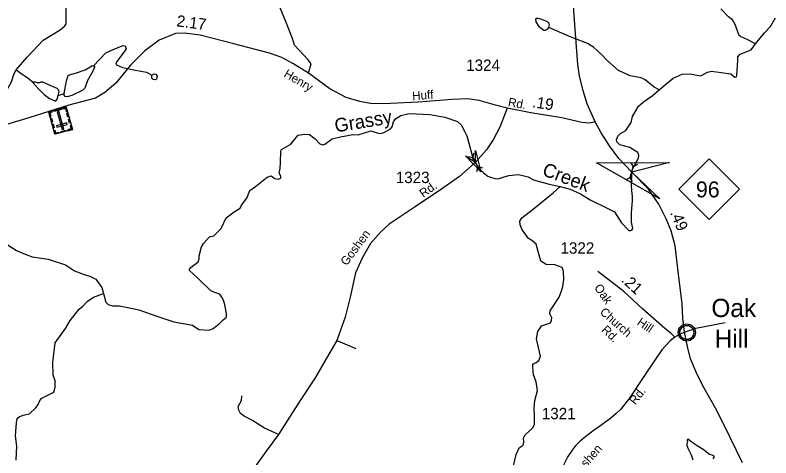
# Model space of a CAD drawing. Extents: x 2056842 to 2160602, y 826753 to 1016856.
# Drawn here: x 2075063 to 2083359, y 977122 to 981982 of the extents above; entities that cross this region are included whole.
import ezdxf

# ---------------------------------------------------------------- set-up
doc = ezdxf.new("R2010")
doc.units = 0
for name, color, linetype in [('Exist Civil Demographics Community CELL', 7, 'Continuous'), ('Exist Civil Demographics Community Label', 7, 'Continuous'), ('Exist Cultural Cemetery CELL', 7, 'Continuous'), ('Exist Hydrographic Creek Single Shore', 7, 'Continuous'), ('Exist Hydrographic Creek Single Shore Label', 7, 'Continuous'), ('Exist Hydrographic Misc Water Feature', 7, 'Continuous'), ('Exist Road Non-System Type 51', 7, 'Continuous'), ('Exist Road Primary NC Attributed', 7, 'Continuous'), ('Exist Road Primary NC Service Mileage Hundredths English Label', 7, 'Continuous'), ('Exist Road Primary NC Shield CELL', 7, 'Continuous'), ('Exist Road Primary NC Shield Number Label', 7, 'Continuous'), ('Exist Road Secondary Mileage Hundredths English Label', 7, 'Continuous'), ('Exist Road Secondary Structure Culvert Attributed CELL', 7, 'Continuous'), ('Exist Road Secondary Structure Culvert CELL', 7, 'Continuous'), ('Exist Road Secondary Structure Pipe Attributed CELL', 7, 'Continuous'), ('Exist Road Secondary Structure Pipe CELL', 7, 'Continuous'), ('Exist Road Secondary Type 41 Attributed', 7, 'Continuous'), ('Exist Road Secondary Type 51 Attributed', 7, 'Continuous'), ('Exist Road Secondary Type 51 Label', 7, 'Continuous'), ('Exist Road Secondary Type 51 Number Label', 7, 'Continuous')]:
    doc.layers.add(name, color=color, linetype=linetype)

msp = doc.modelspace()

# ---------------------------------------------------------------- linework, layer by layer
at = {"layer": 'Exist Civil Demographics Community CELL'}
msp.add_lwpolyline([(2082358.1, 978511), (2082359.1, 978516.6), (2082360.9, 978523.1), (2082363.8, 978530.3), (2082366.7, 978536.1), (2082370, 978541.8), (2082373.8, 978546.9), (2082377.8, 978551.3), (2082382.4, 978555.9), (2082387.9, 978560.5), (2082393.3, 978564.2), (2082398.2, 978567), (2082403.3, 978569.5), (2082408.7, 978571.8), (2082414.3, 978573.6), (2082418.7, 978574.7), (2082423.5, 978575.5), (2082427.7, 978576.2), (2082434, 978576.5), (2082438.5, 978576.4), (2082444.1, 978576.1), (2082449, 978575.4), (2082453.9, 978574.4), (2082458.9, 978573), (2082464.1, 978571), (2082470.8, 978568.1), (2082477, 978564.6), (2082482.1, 978561.1), (2082487.2, 978557.1), (2082490.6, 978553.9), (2082494.7, 978549.5), (2082498.5, 978544.8), (2082501.6, 978540.3), (2082504.7, 978535.2), (2082507.2, 978530.1), (2082509.2, 978525.1), (2082510.8, 978520.1), (2082512.1, 978515.5), (2082513.2, 978509.4), (2082513.8, 978504.7), (2082514.1, 978498.7), (2082513.9, 978492.9), (2082513.3, 978487.2), (2082512.4, 978481.8), (2082510.7, 978475.6), (2082508.8, 978469.8), (2082506.5, 978464.7), (2082503.4, 978458.7), (2082500.1, 978453.4), (2082496.7, 978448.7), (2082492.4, 978443.9), (2082487.1, 978439), (2082482.1, 978434.9), (2082477.1, 978431.4), (2082472.8, 978428.9), (2082466, 978425.7), (2082458.8, 978423), (2082452.9, 978421.5), (2082446.3, 978420.2), (2082441.8, 978419.7), (2082437.4, 978419.5), (2082431.8, 978419.5), (2082427.5, 978419.9), (2082421.9, 978420.6), (2082415.9, 978421.9), (2082411.3, 978423.2), (2082406.2, 978425.1), (2082401.6, 978427.1), (2082397.7, 978429.3), (2082390.9, 978433.4), (2082385.3, 978437.7), (2082380.4, 978442.2), (2082375.9, 978447), (2082372.7, 978451), (2082369.8, 978455.1), (2082365.7, 978462.2), (2082363.9, 978465.8), (2082362.2, 978469.8), (2082359.6, 978478), (2082358.1, 978485), (2082357.4, 978490.2), (2082357.1, 978496.5), (2082357, 978501.2), (2082357.6, 978507.7)], close=True, dxfattribs=at)
for centre, radius in [((2082435.7, 978498.6), 94.3), ((2082435.4, 978498.8), 76.7)]:
    msp.add_circle(centre, radius, dxfattribs=at)
at = {"layer": 'Exist Cultural Cemetery CELL'}
for points in [[(2075691.3, 980727.1), (2075499.5, 980673.6), (2075431.1, 980918.8), (2075622.8, 980972.3)], [(2075463, 980927.7), (2075466.1, 980916.7), (2075444.9, 980910.7), (2075455.8, 980871.8), (2075445, 980868.8), (2075431.1, 980918.8)], [(2075570.6, 980945.8), (2075488.8, 980923), (2075485.8, 980934), (2075567.5, 980956.8)], [(2075578.4, 980726), (2075596.4, 980731), (2075541.9, 980926.3), (2075523.9, 980921.3)], [(2075591, 980963.4), (2075594.1, 980952.3), (2075615.3, 980958.3), (2075626.1, 980919.3), (2075636.9, 980922.3), (2075622.9, 980972.3)], [(2075641.7, 980905), (2075653.3, 980863.3), (2075642.4, 980860.2), (2075630.7, 980901.9)], [(2075461.5, 980852.3), (2075473.1, 980810.5), (2075462.1, 980807.5), (2075450.5, 980849.2)], [(2075659.7, 980840.2), (2075671.4, 980798.5), (2075660.4, 980795.5), (2075648.8, 980837.2)], [(2075479.2, 980788.8), (2075490.8, 980747), (2075479.8, 980744), (2075468.2, 980785.7)], [(2075633.7, 980781.7), (2075628.7, 980799.7), (2075515.3, 980768), (2075520.3, 980750)], [(2075679.7, 980768.8), (2075668.7, 980765.8), (2075677.4, 980734.7), (2075638.3, 980723.9), (2075641.3, 980713.1), (2075691.3, 980727.1)], [(2075487.8, 980715.3), (2075498.7, 980718.4), (2075507.4, 980687.4), (2075546.5, 980698.3), (2075549.5, 980687.5), (2075499.5, 980673.6)], [(2075619.9, 980707.2), (2075570, 980693.3), (2075567, 980704.2), (2075616.9, 980718.2)]]:
    msp.add_lwpolyline(points, close=True, dxfattribs=at)
at = {"layer": 'Exist Hydrographic Creek Single Shore'}
for points in [[(2083190.8, 981667.1), (2083096.8, 981714.7), (2083033.9, 981741.6), (2083010.7, 981758.7), (2082965.6, 981878.3), (2082936.3, 981929.6), (2082895.1, 981963.5), (2082810.9, 982051.3)], [(2083190.8, 981667.1), (2083288.4, 981788), (2083353, 981856.6), (2083410.3, 981951.8)], [(2082130.5, 981161.6), (2082201.3, 981220.2), (2082286.2, 981289.8), (2082386.2, 981332.5), (2082474, 981336.1), (2082547.2, 981322.7), (2082588.7, 981316.6), (2082664.3, 981354.5), (2082707, 981366.7), (2082919.2, 981336.1), (2082964.4, 981301), (2082981.5, 981305.6), (2082983.9, 981323), (2082994.7, 981484), (2082996.5, 981524), (2083020.4, 981552.1), (2083140.8, 981601.2), (2083190.8, 981667.1)], [(2081047.3, 980099), (2081155.9, 980071), (2081270.5, 980019.7), (2081375.4, 979953.8), (2081554, 979865.9), (2081640.6, 979823.2), (2081719.9, 979701.1), (2081799.2, 979616.9), (2081818.7, 979615.7), (2081833.4, 979621.8), (2081841.9, 979640.1), (2081828.5, 979708.5), (2081829.7, 979813.4), (2081838.2, 979944), (2081838.2, 979989.2), (2081832.3, 980056.7), (2081827.9, 980115.9), (2081831.4, 980258.9), (2081842.4, 980297.6), (2081906.5, 980412.7), (2081909, 980445.7), (2081899.2, 980472.5), (2081809, 980529.9), (2081701.5, 980556), (2081669.4, 980589.8), (2081665.3, 980613.9), (2081679.3, 980653.9), (2081707.1, 980681.9), (2081766.9, 980716.1), (2081824.8, 980802.2), (2081840.6, 980870.4), (2081906.5, 980982.2), (2081959, 981031), (2082054.9, 981094.5), (2082130.5, 981161.6)], [(2076034.1, 978926.6), (2076058.8, 978830.2), (2076083, 978806.4), (2076133.2, 978790.6), (2076203.6, 978789.9), (2076300, 978772.8), (2076421, 978746), (2076627.6, 978674), (2076803.3, 978614.1), (2077009.4, 978578.8), (2077079, 978529.9), (2077191.2, 978522.6), (2077235.8, 978541.9), (2077303.8, 978592), (2077322.9, 978616.6), (2077346.1, 978637.3), (2077381.5, 978664.9), (2077382.7, 978705.2), (2077363, 978802.4), (2077349.8, 978851.7), (2077332.7, 978884.6), (2077309.5, 978918.8), (2077253.4, 978935.9), (2077209.5, 978954.2), (2077071.6, 979090.9), (2076975.3, 979178.8), (2076976.5, 979194.6), (2076989.9, 979210.5), (2077070.4, 979275.2), (2077083.8, 979304.5), (2077081.4, 979337.7), (2077108.2, 979436.5), (2077130.2, 979475.6), (2077194.7, 979547.9), (2077244.8, 979558), (2077323.7, 979638.2), (2077381, 979755.3), (2077466.4, 979822.5), (2077534.7, 979861.5), (2077549.3, 979895.7), (2077606.7, 979971.4), (2077640.8, 980055.6), (2077703, 980100.7), (2077829.9, 980203.3), (2077872.6, 980216.7), (2077912.8, 980189.8), (2077951.9, 980181.3), (2077979.9, 980192.3), (2077981.1, 980213), (2077961.6, 980246), (2077972.3, 980298.3), (2077975, 980362.4), (2077978.7, 980490.6), (2077987.2, 980507.7), (2078038.5, 980535.7), (2078090.9, 980563.8), (2078116.1, 980598.2), (2078170.9, 980665.4), (2078238, 980676.3), (2078295.4, 980670.2), (2078355.1, 980625.1), (2078408.8, 980570.2), (2078441.7, 980559.2), (2078463.7, 980565.3), (2078543, 980622.6), (2078635.2, 980647), (2078770.6, 980670.2), (2078827.9, 980666.6), (2078967, 980710.5), (2079047.5, 980687.3), (2079075.6, 980682.4), (2079108.5, 980692.2), (2079179.3, 980731.3), (2079201.2, 980756.9), (2079217.1, 980809.4), (2079239, 980843.5), (2079296.4, 980881.4), (2079387.8, 980903.4), (2079618.4, 980889.9), (2079778.2, 980861.9), (2079919.7, 980814.3), (2079959.9, 980777.6), (2080000.4, 980699.3), (2080020, 980655.3), (2080065.1, 980496.7), (2080084.8, 980426.3), (2080115.2, 980366.9), (2080145.5, 980308.9), (2080203.5, 980249.5), (2080252.5, 980213.5), (2080291.5, 980197.7), (2080341.5, 980185.4), (2080374.4, 980187.9), (2080419.6, 980203.8), (2080483, 980220.8), (2080587.9, 980230.6)], [(2080587.9, 980230.6), (2080694, 980206.2), (2080752.6, 980172), (2080924.6, 980126.9), (2081047.3, 980099)], [(2074835.2, 979460.5), (2074914.5, 979503.4), (2074948.6, 979485.1), (2074997.4, 979448.5), (2075076.7, 979398.5), (2075174.3, 979359.4), (2075248.7, 979327.7), (2075426.8, 979301.1), (2075614.7, 979241.3), (2075715.9, 979175.3), (2075819.6, 979135.1), (2075881.8, 979116.8), (2075947.4, 979081.6), (2076013.3, 978990.1), (2076034.1, 978926.6)], [(2075074.4, 977095.1), (2075079.9, 977249.2), (2075065.6, 977365), (2075077.1, 977507.2), (2075084.9, 977553.3), (2075107, 977573.2), (2075151, 977591.3), (2075218.9, 977605.6), (2075288.5, 977669.8), (2075314.6, 977708), (2075334.5, 977749.9), (2075356.4, 977778), (2075486.1, 977844.6), (2075503.9, 977898.7), (2075501.7, 977966.6), (2075479.4, 978028.5), (2075475.1, 978168.3), (2075502.5, 978386.2), (2075614.7, 978541.2), (2075667.1, 978629), (2075764.7, 978754.8), (2075804.7, 978786.2), (2075854.7, 978837.5), (2075924.3, 978887.5), (2076034.1, 978926.6)]]:
    msp.add_lwpolyline(points, dxfattribs=at)
at = {"layer": 'Exist Hydrographic Misc Water Feature'}
for points in [[(2075073.2, 981379.4), (2075196.6, 981521.7), (2075370.3, 981706.3), (2075557.9, 981820.9), (2075609.8, 981863), (2075623.5, 981887.1), (2075622.9, 982149)], [(2080919.7, 981846.3), (2080928.2, 981874.4), (2080925.8, 981890.3), (2080907.5, 981908.6), (2080845.3, 981934.2), (2080803.8, 981944), (2080781.9, 981942.7), (2080775.8, 981931.8), (2080777, 981907.3), (2080811.1, 981856.1), (2080867.3, 981814.6), (2080885.6, 981817), (2080906.3, 981825.6), (2080919.7, 981846.3)], [(2082130.5, 981161.6), (2082077.7, 981189.3), (2081979.5, 981273), (2081933.4, 981294.9), (2081815.3, 981314.5), (2081687.1, 981374), (2081556.7, 981485.7), (2081502.8, 981547.3), (2081460.1, 981586.4), (2081411.3, 981630.3), (2081344.2, 981671.8), (2081146.6, 981746.2), (2080919.7, 981846.3)], [(2075924.1, 981426.1), (2076059.5, 981567.5), (2076164.4, 981614.8), (2076248.3, 981649), (2076272.3, 981645.1), (2076280.5, 981613.1), (2076258.6, 981577), (2076169.3, 981458.8), (2076176.6, 981435.7), (2076241.1, 981405), (2076384, 981378.3), (2076504.8, 981353.9), (2076564.5, 981322.1)], [(2075600.9, 981122.2), (2075627.7, 981260.1), (2075646, 981317.5), (2075655.8, 981326), (2075737.5, 981348), (2075832.6, 981379.8), (2075904.6, 981424.9), (2075924.1, 981426.1)], [(2075924.1, 981426.1), (2075932.7, 981421.2), (2075933.9, 981410.3), (2075910.7, 981359), (2075857, 981263.8), (2075826.5, 981178.4), (2075804.6, 981157.6), (2075683.8, 981100.3), (2075635, 981085.6), (2075610.6, 981089.3), (2075600.9, 981101.5), (2075600.9, 981122.2)], [(2074511.5, 980629.6), (2074555.4, 980671.7), (2074665.1, 980762.1), (2074712.9, 980824.2), (2074830.6, 980926.6), (2074864.4, 980972.7), (2075021.5, 981251.1), (2075051.2, 981341.2), (2075073.2, 981379.4)], [(2075073.2, 981379.4), (2075141, 981333.4), (2075200.8, 981291.9), (2075258.1, 981246.7)], [(2076564.5, 981322.1), (2076587.7, 981338), (2076606, 981334.3), (2076623.1, 981309.9), (2076613.3, 981279.4), (2076595, 981270.9), (2076576.7, 981274.5), (2076562.1, 981290.4), (2076562.1, 981308.7), (2076564.5, 981322.1)], [(2075534.3, 981098.3), (2075544.8, 981143), (2075538.7, 981160.1), (2075522.8, 981175.9), (2075446, 981207.7), (2075366.7, 981245.5), (2075345.9, 981245.5), (2075328.9, 981238.2), (2075306.9, 981237), (2075267.9, 981250.4), (2075258.1, 981246.7)], [(2075258.1, 981246.7), (2075258.1, 981240.6), (2075272.8, 981223.5), (2075327.6, 981163.7), (2075382.5, 981108.8), (2075439.9, 981064.9), (2075497.2, 981039.2), (2075510.6, 981041.7), (2075525.3, 981060), (2075534.3, 981098.3)], [(2075534.3, 981098.3), (2075600.9, 981122.2)], [(2080507, 976926.4), (2080564.2, 977158.5), (2080596, 977232.6), (2080639.9, 977262.7), (2080647.9, 977294.8), (2080643.6, 977338.8), (2080661.6, 977374.8), (2080745.5, 977453.1), (2080762.9, 977492.3), (2080765.4, 977586.9), (2080760.4, 977667.6), (2080768.5, 977751.2), (2080798, 977861.3), (2080783.9, 977955.2), (2080751.7, 978033.1), (2080745.3, 978121.1), (2080747.2, 978149.1), (2080755.1, 978157.2), (2080783.2, 978167.2), (2080811.1, 978189.3), (2080829, 978237.4), (2080784.3, 978429.2), (2080802.1, 978507.3), (2080827.9, 978553.3), (2080841.9, 978569.4), (2080939.9, 978603.8), (2080951.6, 978629.7), (2080953.6, 978657.7), (2080931.5, 978701.7), (2080937.2, 978735.7), (2081033, 978886), (2081058.6, 978956.2), (2081076.5, 979002.1), (2081086.3, 979078.2), (2081080.7, 979166.8), (2081066, 979212.1), (2080987.9, 979239.9), (2080891.7, 979245.6), (2080831.6, 979279.3), (2080781, 979469.2), (2080733, 979507), (2080699, 979530.9), (2080626.6, 979630.8), (2080605, 979677.9), (2080603.8, 979720.7), (2080625.7, 979754.8), (2080751.4, 979853.7), (2080850.2, 979936.7), (2080969.7, 980029.5), (2081047.3, 980099)], [(2082726.1, 977111.2), (2082736.2, 977126.3), (2082737.4, 977137.7), (2082732.4, 977145.2), (2082713.5, 977152.8), (2082684.5, 977159.1), (2082615.2, 977214.6), (2082550.9, 977252.4), (2082492.9, 977289), (2082453.9, 977323), (2082445.1, 977324.3), (2082441.3, 977316.7), (2082445.1, 977299.1), (2082441.3, 977289), (2082435, 977275.1), (2082435, 977261.2), (2082447.6, 977227.2), (2082482.9, 977156.6), (2082501.8, 977101.1)]]:
    msp.add_lwpolyline(points, dxfattribs=at)
at = {"layer": 'Exist Road Non-System Type 51'}
for points in [[(2078283.5, 981345.3), (2078311.8, 981447.5), (2078280.1, 981491.7), (2078128.1, 981651.8), (2078108.2, 981725), (2078043.6, 981881.7), (2077966.5, 982081), (2077930.2, 982166.1), (2077823.7, 982322.3), (2077810.1, 982413.1)], [(2082409.6, 978500), (2082536.2, 978545), (2082858.4, 978606.3)], [(2078593.7, 978409.9), (2078655.6, 978385.8), (2078803.1, 978321.1)], [(2077952.3, 977378.1), (2077800.7, 977446.9), (2077662.3, 977534.3), (2077576.1, 977579.7), (2077536.4, 977610.3), (2077519.4, 977646.7), (2077511.6, 977685.8), (2077547.9, 977752.8), (2077550.2, 977801.7)]]:
    msp.add_lwpolyline(points, dxfattribs=at)
at = {"layer": 'Exist Road Primary NC Attributed'}
for points in [[(2081428.2, 980809.7), (2081343.7, 981007.8), (2081297.2, 981152), (2081258.7, 981315.4), (2081238.3, 981438), (2081202, 981925), (2081168.1, 982459.7), (2081122.7, 983046.3), (2081094.4, 983391.4), (2081084.2, 983533.3), (2081071.2, 983686), (2081053.1, 983904), (2081035, 984138.9), (2081001, 984350), (2080967, 984484), (2080889.9, 984648.6)], [(2082409.6, 978500), (2082391.9, 978656.4), (2082386.1, 978813.5), (2082340.7, 979166.5), (2082309, 979450.3), (2082264.7, 979613.7), (2082210.3, 979745.4), (2082129.8, 979907.8), (2082014.6, 980069.5), (2081831.4, 980258.9), (2081688, 980409), (2081585.3, 980545.7), (2081495.7, 980688.8), (2081428.2, 980809.7)], [(2083047.1, 977068.4), (2082845.3, 977482.6), (2082750, 977666.5), (2082625.2, 977886.7), (2082548.1, 978037.8), (2082477.8, 978210.4), (2082441.6, 978344.9), (2082409.6, 978500)]]:
    msp.add_lwpolyline(points, dxfattribs=at)
at = {"layer": 'Exist Road Primary NC Shield CELL'}
msp.add_lwpolyline([(2082348.5, 980070.8), (2082681.5, 980403.8), (2083014.5, 980070.8), (2082681.5, 979737.8)], close=True, dxfattribs=at)
at = {"layer": 'Exist Road Secondary Structure Culvert Attributed CELL'}
msp.add_lwpolyline([(2082139.3, 979963.9), (2081444.5, 980360.5), (2082244.5, 980364.4), (2081831.4, 980258.9)], close=True, dxfattribs=at)
at = {"layer": 'Exist Road Secondary Structure Culvert CELL'}
for p, q in [((2081822.8, 980360.8), (2081848.4, 980316.9)), ((2081893.5, 980340.1), (2081848.4, 980316.9)), ((2081814.4, 980200.9), (2081848.4, 980316.9)), ((2081769.3, 980177.7), (2081814.4, 980200.9)), ((2081840, 980157), (2081814.4, 980200.9))]:
    msp.add_line(p, q, dxfattribs=at)
at = {"layer": 'Exist Road Secondary Structure Pipe Attributed CELL'}
msp.add_lwpolyline([(2080116.3, 980496.9), (2080173.4, 980259.8), (2080005.4, 980436.6), (2080115.2, 980366.9)], close=True, dxfattribs=at)
at = {"layer": 'Exist Road Secondary Structure Pipe CELL'}
for p, q in [((2080035, 980430.5), (2080084.5, 980419.1)), ((2080098.6, 980467.8), (2080084.5, 980419.1)), ((2080145.8, 980314.8), (2080084.5, 980419.1)), ((2080131.7, 980266), (2080145.8, 980314.8)), ((2080195.3, 980303.4), (2080145.8, 980314.8))]:
    msp.add_line(p, q, dxfattribs=at)
at = {"layer": 'Exist Road Secondary Type 41 Attributed'}
msp.add_lwpolyline([(2082304.8, 978447.7), (2082264.3, 978486.3), (2082193.6, 978543.2), (2081949.2, 978756.1), (2081743.3, 978946.3), (2081521, 979118.4), (2081459.7, 979166)], dxfattribs=at)
at = {"layer": 'Exist Road Secondary Type 51 Attributed'}
for points in [[(2080463, 980958.7), (2080334.8, 980993.9), (2080157.9, 981042.8), (2080030.8, 981060.9), (2079859, 981056.9), (2079488.1, 981026.3), (2079105.3, 981008.7), (2078963.5, 981012.1), (2078845.5, 981033.7), (2078698, 981076.8), (2078516, 981173.9), (2078392.4, 981262.4), (2078283.5, 981345.3), (2078109.4, 981450.3), (2077991.4, 981516.1), (2077855.3, 981563.8), (2077463.7, 981665.7), (2077093.9, 981761.1), (2076923.8, 981783.8), (2076821.7, 981781.5), (2076643.2, 981705.1), (2076486.7, 981589.3), (2076330.2, 981430.4), (2076169.1, 981235.2), (2076047.4, 981133.7), (2075945.3, 981070.2), (2075652.7, 980991.8), (2075214.8, 980852.6), (2074956.2, 980775.5)], [(2080463, 980958.7), (2080381.5, 980750.6), (2080308.9, 980614.3), (2080236.6, 980503.7), (2080115.2, 980366.9), (2080034.4, 980294.2), (2079939.8, 980209.2), (2079733.3, 980063.9), (2079454.5, 979878), (2079245.8, 979739.5), (2079169.4, 979688.2), (2079078.7, 979604.2), (2078965.3, 979474.8), (2078876.8, 979322.6), (2078799.6, 979154.6), (2078738.7, 978885.3), (2078686.5, 978667.3), (2078593.7, 978409.9), (2078507.5, 978260.1), (2078357.8, 978001.2), (2078199.5, 977764.1), (2078015.8, 977475.7), (2077952.3, 977378.1), (2077818.4, 977194.1), (2077510.5, 976769)], [(2081428.2, 980809.7), (2081372.3, 980795.9), (2081284.9, 980803.9), (2081062.1, 980855.5), (2080721.8, 980910), (2080463, 980958.7)], [(2082409.6, 978500), (2082357.2, 978476.4), (2082304.8, 978447.7)], [(2082304.8, 978447.7), (2082253, 978407.4), (2082162.2, 978307.6), (2081978.9, 978035.3), (2081805.5, 977775.6), (2081706.7, 977653.7), (2081660.2, 977607.2), (2081602.6, 977558.1), (2081453.4, 977449.5), (2081423.3, 977428.5), (2081325.8, 977357.8), (2081264.9, 977306.1), (2081210.6, 977249.8), (2081175.9, 977206.6), (2081130.1, 977136.6), (2081073.8, 977026)]]:
    msp.add_lwpolyline(points, dxfattribs=at)

# ---------------------------------------------------------------- texts
at = {"layer": 'Exist Civil Demographics Community Label'}
for s, p in [('Oak', (2082705.8, 978667.4)), ('Hill', (2082741.6, 978330.5))]:
    msp.add_text(s, height=200, dxfattribs=at).set_placement(p)
at = {"layer": 'Exist Hydrographic Creek Single Shore Label'}
for s, rotation, p in [('Grassy', 9.30292, (2078581.9, 980692.9)), ('Creek', 339.19351, (2080838.6, 980227.9))]:
    msp.add_text(s, height=150, rotation=rotation, dxfattribs=at).set_placement(p)
at = {"layer": 'Exist Road Primary NC Service Mileage Hundredths English Label'}
msp.add_text('.49', height=125, rotation=292.46197, dxfattribs=at).set_placement((2082249.6, 979813.9))
at = {"layer": 'Exist Road Primary NC Shield Number Label'}
msp.add_text('96', height=175, dxfattribs=at).set_placement((2082535.6, 979981.1))
at = {"layer": 'Exist Road Secondary Mileage Hundredths English Label'}
for s, rotation, p in [('2.17', 352.39892, (2076829.8, 981859.4)), ('.19', 350.90203, (2080733.6, 980971.4)), ('.21', 317.27046, (2081708.7, 979063.2))]:
    msp.add_text(s, height=125, rotation=rotation, dxfattribs=at).set_placement(p)
at = {"layer": 'Exist Road Secondary Type 51 Label'}
for s, rotation, p in [('Henry', 329.57444, (2078004, 981311)), ('Huff', 4.23181, (2079425, 981046.7)), ('Rd.', 349.92329, (2080468.4, 980983.2)), ('Rd.', 35.57989, (2079543.4, 979974.1)), ('Goshen', 53.31483, (2078702.1, 979223.9)), ('Oak', 305.51394, (2081414.2, 978989.1)), ('Church', 318.61843, (2081473.6, 978710.9)), ('Hill', 325.68231, (2081881.2, 978589.4)), ('Rd.', 316.09941, (2081492.4, 978517.5)), ('Rd.', 51.85398, (2081869.5, 977698.1)), ('Goshen', 48.64753, (2081218.9, 976884.9))]:
    msp.add_text(s, height=95, rotation=rotation, dxfattribs=at).set_placement(p)
at = {"layer": 'Exist Road Secondary Type 51 Number Label'}
for s, p in [('1324', (2080013.5, 981369.3)), ('1323', (2079240.5, 980137.7)), ('1322', (2081048.6, 979362.9)), ('1321', (2080843.7, 977545.8))]:
    msp.add_text(s, height=125, dxfattribs=at).set_placement(p)

doc.saveas('drawing.dxf')
